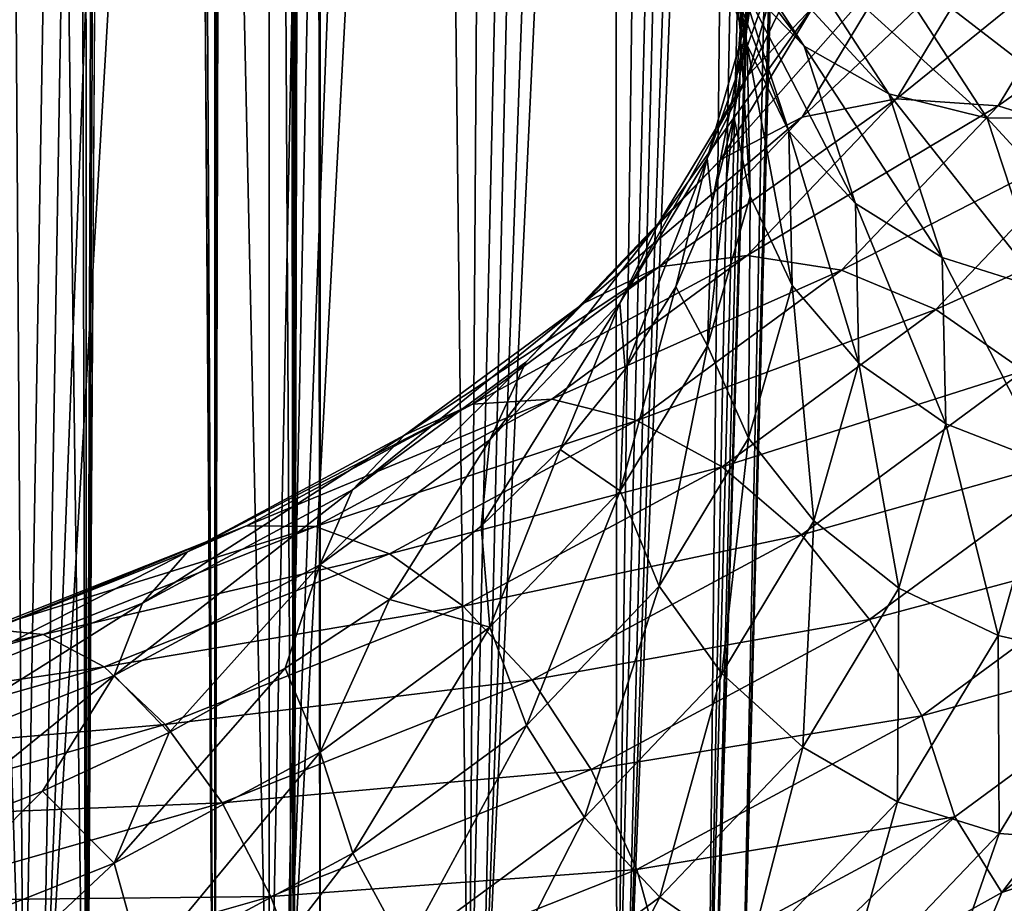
# Model space of a CAD drawing. Header units: metres. Extents: x -109 to 109, y -917 to 389.
# Tile 502 of 656: x 10.5 to 18.7, y -386.23 to -378.87. Entities that reach past the tile are written whole.
import ezdxf

# ---------------------------------------------------------------- set-up
doc = ezdxf.new("R2010")
doc.units = ezdxf.units.M
doc.layers.add('solid_24503124_XXX_01_SW0001_01', color=7, linetype='CONTINUOUS')

msp = doc.modelspace()

# ---------------------------------------------------------------- linework, layer by layer
at = {"layer": 'solid_24503124_XXX_01_SW0001_01'}
for points in [[(11.473678, -297.725769, -6.11185), (12.12214, -103, -4.696138), (12.122142, -390, -4.696133)], [(12.122142, -390, -4.696133), (12.12214, -103, -4.696138), (12.778635, -103, -2.388779)], [(12.778636, -390, -2.388776), (12.122142, -390, -4.696133), (12.778635, -103, -2.388779)], [(12.778636, -390, -2.388776), (12.778635, -103, -2.388779), (13, -103)], [(12.778636, -390, -2.388776), (13, -103), (13, -272.08847)], [(12.778636, -390, -2.388776), (13, -272.08847), (13, -297.91153)], [(9.804378, -293.512207, 8.536638), (9.607066, -390, 8.758096), (11.052835, -390, 6.84358)], [(10.812703, -294.99176, 7.217024), (9.804378, -293.512207, 8.536638), (11.052835, -390, 6.84358)], [(11.634952, -296.125641, 5.798957), (10.812703, -294.99176, 7.217024), (11.052835, -390, 6.84358)], [(11.634952, -296.125641, 5.798957), (11.052835, -390, 6.84358), (12.122123, -390, 4.696183)], [(12.252804, -296.945709, 4.343824), (11.634952, -296.125641, 5.798957), (12.122123, -390, 4.696183)], [(12.252804, -296.945709, 4.343824), (12.122123, -390, 4.696183), (12.778644, -390, 2.388729)], [(12.677819, -297.497833, 2.876266), (12.252804, -296.945709, 4.343824), (12.778644, -390, 2.388729)], [(12.921742, -297.813049, 1.424283), (12.677819, -297.497833, 2.876266), (12.778644, -390, 2.388729)], [(11.473678, -297.725769, -6.11185), (12.122142, -390, -4.696133), (11.052779, -390, -6.843673)], [(11.343034, -299.232788, -6.35103), (11.473678, -297.725769, -6.11185), (11.052779, -390, -6.843673)], [(12.921742, -297.813049, 1.424283), (12.778644, -390, 2.388729), (13, -390)], [(13, -297.91153), (12.921742, -297.813049, 1.424283), (13, -390)], [(12.778636, -390, -2.388776), (13, -297.91153), (13, -390)], [(11.039207, -300.872162, -6.86556), (11.343034, -299.232788, -6.35103), (11.052779, -390, -6.843673)], [(11.039207, -300.872162, -6.86556), (11.052779, -390, -6.843673), (9.607141, -390, -8.758013)], [(10.472744, -302.698151, -7.702054), (11.039207, -300.872162, -6.86556), (9.607141, -390, -8.758013)], [(8.852672, -335.321045, -384.707184), (8.166162, -388.292511, -385.912506), (10.531743, -388.292511, -387.54834)], [(11.577668, -335.321045, -413.884735), (10.679805, -388.292511, -412.827423), (8.333549, -388.292511, -414.490845)], [(11.577668, -335.321045, -413.884735), (8.333549, -388.292511, -414.490845), (10.345265, -335.321045, -414.841919)], [(8.852672, -335.321045, -384.707184), (10.531743, -388.292511, -387.54834), (10.173629, -335.321045, -385.537903)], [(10.173629, -335.321045, -385.537903), (10.531743, -388.292511, -387.54834), (11.417159, -335.321045, -386.48056)], [(11.417159, -335.321045, -386.48056), (10.531743, -388.292511, -387.54834), (12.577357, -388.292511, -389.570099)], [(13.769425, -335.321045, -411.667145), (12.701596, -388.292511, -410.78183), (10.679805, -388.292511, -412.827423)], [(12.721957, -335.321045, -412.823792), (10.679805, -388.292511, -412.827423), (11.577668, -335.321045, -413.884735)], [(13.769425, -335.321045, -411.667145), (10.679805, -388.292511, -412.827423), (12.721957, -335.321045, -412.823792)], [(11.417159, -335.321045, -386.48056), (12.577357, -388.292511, -389.570099), (12.573798, -335.321045, -387.528046)], [(12.573798, -335.321045, -387.528046), (12.577357, -388.292511, -389.570099), (13.634743, -335.321045, -388.672333)], [(13.634743, -335.321045, -388.672333), (12.577357, -388.292511, -389.570099), (14.240854, -388.292511, -391.916443)], [(15.542806, -335.321045, -409.102661), (14.337494, -388.292511, -408.416168), (12.701596, -388.292511, -410.78183)], [(14.712099, -335.321045, -410.423615), (12.701596, -388.292511, -410.78183), (13.769425, -335.321045, -411.667145)], [(15.542806, -335.321045, -409.102661), (12.701596, -388.292511, -410.78183), (14.712099, -335.321045, -410.423615)], [(13.634743, -335.321045, -388.672333), (14.240854, -388.292511, -391.916443), (14.591919, -335.321045, -389.904724)], [(15.438041, -335.321045, -391.215881), (14.240854, -388.292511, -391.916443), (15.471628, -388.292511, -394.516022)], [(14.591919, -335.321045, -389.904724), (14.240854, -388.292511, -391.916443), (15.438041, -335.321045, -391.215881)], [(16.843925, -335.321045, -406.269196), (15.537734, -388.292511, -405.802368), (14.337494, -388.292511, -408.416168)], [(16.255222, -335.321045, -407.714325), (14.337494, -388.292511, -408.416168), (15.542806, -335.321045, -409.102661)], [(16.843925, -335.321045, -406.269196), (14.337494, -388.292511, -408.416168), (16.255222, -335.321045, -407.714325)], [(15.438041, -335.321045, -391.215881), (15.471628, -388.292511, -394.516022), (16.166672, -335.321045, -392.595764)], [(16.772263, -335.321045, -394.033905), (15.471628, -388.292511, -394.516022), (16.232271, -388.292511, -397.289734)], [(16.166672, -335.321045, -392.595764), (15.471628, -388.292511, -394.516022), (16.772263, -335.321045, -394.033905)], [(17.633251, -335.321045, -403.252838), (16.265835, -388.292511, -403.019928), (15.537734, -388.292511, -405.802368)], [(17.304438, -335.321045, -404.778259), (15.537734, -388.292511, -405.802368), (16.843925, -335.321045, -406.269196)], [(17.633251, -335.321045, -403.252838), (15.537734, -388.292511, -405.802368), (17.304438, -335.321045, -404.778259)], [(17.596867, -335.321045, -397.040802), (16.232271, -388.292511, -397.289734), (16.499712, -388.292511, -400.153351)], [(17.250208, -335.321045, -395.519348), (16.232271, -388.292511, -397.289734), (17.596867, -335.321045, -397.040802)], [(16.772263, -335.321045, -394.033905), (16.232271, -388.292511, -397.289734), (17.250208, -335.321045, -395.519348)], [(17.886801, -335.321045, -400.145233), (16.499712, -388.292511, -400.153351), (16.265835, -388.292511, -403.019928)], [(17.827866, -335.321045, -401.704559), (16.265835, -388.292511, -403.019928), (17.633251, -335.321045, -403.252838)], [(17.886801, -335.321045, -400.145233), (16.265835, -388.292511, -403.019928), (17.827866, -335.321045, -401.704559)], [(17.809605, -335.321045, -398.5867), (16.499712, -388.292511, -400.153351), (17.886801, -335.321045, -400.145233)], [(17.596867, -335.321045, -397.040802), (16.499712, -388.292511, -400.153351), (17.809605, -335.321045, -398.5867)], [(15.696463, -377.301208, -204.506165), (16.211731, -377.823547, -205.05217), (17.032276, -379.087311, -202.863266)], [(16.490929, -378.524811, -202.386826), (15.696463, -377.301208, -204.506165), (17.032276, -379.087311, -202.863266)], [(16.230127, -377.523102, -200.620239), (16.15069, -377.834351, -201.892868), (16.557472, -379.077759, -199.739243)], [(16.427397, -378.236023, -199.385406), (16.230127, -377.523102, -200.620239), (16.557472, -379.077759, -199.739243)], [(16.55512, -377.51651, -198.837631), (16.427397, -378.236023, -199.385406), (16.499643, -378.954834, -198.140381)], [(16.581255, -378.776184, -196.655807), (16.55512, -377.51651, -198.837631), (16.499643, -378.954834, -198.140381)], [(17.482367, -377.443787, -195.818268), (16.928406, -378.055054, -196.213165), (16.565914, -379.328339, -194.007767)], [(17.108013, -378.758728, -193.54071), (17.482367, -377.443787, -195.818268), (16.565914, -379.328339, -194.007767)], [(16.15069, -377.834351, -201.892868), (16.490929, -378.524811, -202.386826), (16.906281, -379.794403, -200.187836)], [(16.557472, -379.077759, -199.739243), (16.15069, -377.834351, -201.892868), (16.906281, -379.794403, -200.187836)], [(16.211731, -377.823547, -205.05217), (16.883234, -378.167389, -205.569229), (17.737766, -379.483521, -203.289642)], [(17.032276, -379.087311, -202.863266), (16.211731, -377.823547, -205.05217), (17.737766, -379.483521, -203.289642)], [(18.503998, -378.23938, -206.379623), (19.342587, -377.962616, -206.61763), (20.321598, -379.470428, -204.005981)], [(16.928406, -378.055054, -196.213165), (16.581255, -378.776184, -196.655807), (16.226198, -380.023376, -194.495636)], [(16.565914, -379.328339, -194.007767), (16.928406, -378.055054, -196.213165), (16.226198, -380.023376, -194.495636)], [(16.883234, -378.167389, -205.569229), (17.665119, -378.309235, -206.022018), (18.559227, -379.686279, -203.636856)], [(17.737766, -379.483521, -203.289642), (16.883234, -378.167389, -205.569229), (18.559227, -379.686279, -203.636856)], [(18.640001, -378.140076, -192.792999), (17.815479, -378.353394, -193.126358), (17.016081, -379.677521, -190.832916)], [(17.803606, -379.525482, -190.393417), (18.640001, -378.140076, -192.792999), (17.016081, -379.677521, -190.832916)], [(19.52528, -378.13327, -192.5634), (18.640001, -378.140076, -192.792999), (17.803606, -379.525482, -190.393417)], [(18.649162, -379.584473, -190.04985), (19.52528, -378.13327, -192.5634), (17.803606, -379.525482, -190.393417)], [(20.410864, -378.333496, -192.453247), (19.52528, -378.13327, -192.5634), (18.649162, -379.584473, -190.04985)], [(16.499643, -378.954834, -198.140381), (16.427397, -378.236023, -199.385406), (16.557472, -379.077759, -199.739243)], [(17.665119, -378.309235, -206.022018), (18.503998, -378.23938, -206.379623), (19.440565, -379.681824, -203.88121)], [(19.440565, -379.681824, -203.88121), (18.503998, -378.23938, -206.379623), (20.321598, -379.470428, -204.005981)], [(18.559227, -379.686279, -203.636856), (17.665119, -378.309235, -206.022018), (19.440565, -379.681824, -203.88121)], [(19.495008, -379.850494, -189.825684), (20.410864, -378.333496, -192.453247), (18.649162, -379.584473, -190.04985)], [(17.815479, -378.353394, -193.126358), (17.108013, -378.758728, -193.54071), (16.340361, -380.030273, -191.338333)], [(17.016081, -379.677521, -190.832916), (17.815479, -378.353394, -193.126358), (16.340361, -380.030273, -191.338333)], [(16.490929, -378.524811, -202.386826), (17.032276, -379.087311, -202.863266), (17.461262, -380.39859, -200.592072)], [(16.906281, -379.794403, -200.187836), (16.490929, -378.524811, -202.386826), (17.461262, -380.39859, -200.592072)], [(17.108013, -378.758728, -193.54071), (16.565914, -379.328339, -194.007767), (15.822586, -380.559601, -191.875183)], [(16.340361, -380.030273, -191.338333), (17.108013, -378.758728, -193.54071), (15.822586, -380.559601, -191.875183)], [(16.226198, -380.023376, -194.495636), (16.581255, -378.776184, -196.655807), (16.267826, -380.388245, -195.657684)], [(16.581255, -378.776184, -196.655807), (16.446318, -379.674072, -196.894653), (16.267826, -380.388245, -195.657684)], [(16.581255, -378.776184, -196.655807), (16.499643, -378.954834, -198.140381), (16.446318, -379.674072, -196.894653)], [(16.446318, -379.674072, -196.894653), (16.499643, -378.954834, -198.140381), (16.583611, -380.337616, -197.557114)], [(16.499643, -378.954834, -198.140381), (16.557472, -379.077759, -199.739243), (16.583611, -380.337616, -197.557114)], [(16.557472, -379.077759, -199.739243), (16.906281, -379.794403, -200.187836), (16.932968, -381.08078, -197.959717)], [(16.583611, -380.337616, -197.557114), (16.557472, -379.077759, -199.739243), (16.932968, -381.08078, -197.959717)], [(17.032276, -379.087311, -202.863266), (17.737766, -379.483521, -203.289642), (18.184523, -380.849091, -200.924393)], [(17.461262, -380.39859, -200.592072), (17.032276, -379.087311, -202.863266), (18.184523, -380.849091, -200.924393)], [(16.565914, -379.328339, -194.007767), (16.226198, -380.023376, -194.495636), (15.498113, -381.22937, -192.406784)], [(15.822586, -380.559601, -191.875183), (16.565914, -379.328339, -194.007767), (15.498113, -381.22937, -192.406784)], [(17.737766, -379.483521, -203.289642), (18.559227, -379.686279, -203.636856), (19.026672, -381.115112, -201.162064)], [(18.184523, -380.849091, -200.924393), (17.737766, -379.483521, -203.289642), (19.026672, -381.115112, -201.162064)], [(17.803606, -379.525482, -190.393417), (17.016081, -379.677521, -190.832916), (15.825496, -380.925995, -188.670502)], [(16.557919, -380.831726, -188.13092), (17.803606, -379.525482, -190.393417), (15.825496, -380.925995, -188.670502)], [(18.649162, -379.584473, -190.04985), (17.803606, -379.525482, -190.393417), (16.557919, -380.831726, -188.13092)], [(17.344313, -380.952759, -187.679901), (18.649162, -379.584473, -190.04985), (16.557919, -380.831726, -188.13092)], [(19.495008, -379.850494, -189.825684), (18.649162, -379.584473, -190.04985), (17.344313, -380.952759, -187.679901)], [(17.016081, -379.677521, -190.832916), (16.340361, -380.030273, -191.338333), (15.197054, -381.229156, -189.261795)], [(15.825496, -380.925995, -188.670502), (17.016081, -379.677521, -190.832916), (15.197054, -381.229156, -189.261795)], [(16.446318, -379.674072, -196.894653), (16.583611, -380.337616, -197.557114), (16.228502, -381.584961, -195.396637)], [(16.267826, -380.388245, -195.657684), (16.446318, -379.674072, -196.894653), (16.228502, -381.584961, -195.396637)], [(18.559227, -379.686279, -203.636856), (19.440565, -379.681824, -203.88121), (19.930208, -381.178497, -201.288879)], [(19.026672, -381.115112, -201.162064), (18.559227, -379.686279, -203.636856), (19.930208, -381.178497, -201.288879)], [(16.906281, -379.794403, -200.187836), (17.461262, -380.39859, -200.592072), (17.488827, -381.727234, -198.290833)], [(16.932968, -381.08078, -197.959717), (16.906281, -379.794403, -200.187836), (17.488827, -381.727234, -198.290833)], [(18.130976, -381.280853, -187.348251), (19.495008, -379.850494, -189.825684), (17.344313, -380.952759, -187.679901)], [(20.28339, -380.305389, -189.736237), (19.495008, -379.850494, -189.825684), (18.130976, -381.280853, -187.348251)], [(16.340361, -380.030273, -191.338333), (15.822586, -380.559601, -191.875183), (14.715507, -381.72049, -189.864441)], [(15.197054, -381.229156, -189.261795), (16.340361, -380.030273, -191.338333), (14.715507, -381.72049, -189.864441)], [(15.498113, -381.22937, -192.406784), (16.226198, -380.023376, -194.495636), (15.541718, -381.779724, -193.247559)], [(16.226198, -380.023376, -194.495636), (15.965526, -381.091919, -194.438889), (15.541718, -381.779724, -193.247559)], [(16.226198, -380.023376, -194.495636), (16.267826, -380.388245, -195.657684), (15.965526, -381.091919, -194.438889)], [(18.864197, -381.793579, -187.158615), (20.28339, -380.305389, -189.736237), (18.130976, -381.280853, -187.348251)], [(15.965526, -381.091919, -194.438889), (16.267826, -380.388245, -195.657684), (16.228502, -381.584961, -195.396637)], [(16.228502, -381.584961, -195.396637), (16.583611, -380.337616, -197.557114), (16.570381, -382.354431, -195.753738)], [(16.583611, -380.337616, -197.557114), (16.932968, -381.08078, -197.959717), (16.570381, -382.354431, -195.753738)], [(17.461262, -380.39859, -200.592072), (18.184523, -380.849091, -200.924393), (18.213228, -382.232758, -198.527817)], [(17.488827, -381.727234, -198.290833), (17.461262, -380.39859, -200.592072), (18.213228, -382.232758, -198.527817)], [(15.822586, -380.559601, -191.875183), (15.498113, -381.22937, -192.406784), (14.413736, -382.366455, -190.437271)], [(14.715507, -381.72049, -189.864441), (15.822586, -380.559601, -191.875183), (14.413736, -382.366455, -190.437271)], [(16.557919, -380.831726, -188.13092), (15.825496, -380.925995, -188.670502), (14.271093, -382.070129, -186.688828)], [(14.931578, -382.028778, -186.057526), (16.557919, -380.831726, -188.13092), (14.271093, -382.070129, -186.688828)], [(17.344313, -380.952759, -187.679901), (16.557919, -380.831726, -188.13092), (14.931578, -382.028778, -186.057526)], [(18.184523, -380.849091, -200.924393), (19.026672, -381.115112, -201.162064), (19.056707, -382.562866, -198.65451)], [(18.213228, -382.232758, -198.527817), (18.184523, -380.849091, -200.924393), (19.056707, -382.562866, -198.65451)], [(15.825496, -380.925995, -188.670502), (15.197054, -381.229156, -189.261795), (13.704378, -382.32785, -187.35881)], [(14.271093, -382.070129, -186.688828), (15.825496, -380.925995, -188.670502), (13.704378, -382.32785, -187.35881)], [(15.64073, -382.206696, -185.508041), (17.344313, -380.952759, -187.679901), (14.931578, -382.028778, -186.057526)], [(18.130976, -381.280853, -187.348251), (17.344313, -380.952759, -187.679901), (15.64073, -382.206696, -185.508041)], [(15.965526, -381.091919, -194.438889), (16.228502, -381.584961, -195.396637), (15.500314, -382.791138, -193.307495)], [(15.541718, -381.779724, -193.247559), (15.965526, -381.091919, -194.438889), (15.500314, -382.791138, -193.307495)], [(16.570381, -382.354431, -195.753738), (16.932968, -381.08078, -197.959717), (17.114336, -383.042664, -196.012421)], [(16.932968, -381.08078, -197.959717), (17.488827, -381.727234, -198.290833), (17.114336, -383.042664, -196.012421)], [(15.197054, -381.229156, -189.261795), (14.715507, -381.72049, -189.864441), (13.270129, -382.784363, -188.021759)], [(13.704378, -382.32785, -187.35881), (15.197054, -381.229156, -189.261795), (13.270129, -382.784363, -188.021759)], [(15.498113, -381.22937, -192.406784), (14.999629, -382.446442, -192.092743), (14.343384, -383.087036, -190.983231)], [(14.413736, -382.366455, -190.437271), (15.498113, -381.22937, -192.406784), (14.343384, -383.087036, -190.983231)], [(15.498113, -381.22937, -192.406784), (15.541718, -381.779724, -193.247559), (14.999629, -382.446442, -192.092743)], [(16.350126, -382.591644, -185.077881), (18.130976, -381.280853, -187.348251), (15.64073, -382.206696, -185.508041)], [(18.864197, -381.793579, -187.158615), (18.130976, -381.280853, -187.348251), (16.350126, -382.591644, -185.077881)], [(15.500314, -382.791138, -193.307495), (16.228502, -381.584961, -195.396637), (15.826851, -383.585999, -193.620575)], [(16.228502, -381.584961, -195.396637), (16.570381, -382.354431, -195.753738), (15.826851, -383.585999, -193.620575)], [(14.715507, -381.72049, -189.864441), (14.413736, -382.366455, -190.437271), (12.997999, -383.408508, -188.632385)], [(13.270129, -382.784363, -188.021759), (14.715507, -381.72049, -189.864441), (12.997999, -383.408508, -188.632385)], [(14.999629, -382.446442, -192.092743), (15.541718, -381.779724, -193.247559), (15.500314, -382.791138, -193.307495)], [(17.114336, -383.042664, -196.012421), (17.488827, -381.727234, -198.290833), (17.823225, -383.602661, -196.155045)], [(17.488827, -381.727234, -198.290833), (18.213228, -382.232758, -198.527817), (17.823225, -383.602661, -196.155045)], [(17.011328, -383.15741, -184.796432), (18.864197, -381.793579, -187.158615), (16.350126, -382.591644, -185.077881)], [(19.493902, -382.455963, -187.123932), (18.864197, -381.793579, -187.158615), (17.011328, -383.15741, -184.796432)], [(14.931578, -382.028778, -186.057526), (14.271093, -382.070129, -186.688828), (12.388609, -383.083588, -184.933441)], [(12.961969, -383.089172, -184.220917), (14.931578, -382.028778, -186.057526), (12.388609, -383.083588, -184.933441)], [(15.64073, -382.206696, -185.508041), (14.931578, -382.028778, -186.057526), (12.961969, -383.089172, -184.220917)], [(14.271093, -382.070129, -186.688828), (13.704378, -382.32785, -187.35881), (11.896648, -383.301056, -185.673141)], [(12.388609, -383.083588, -184.933441), (14.271093, -382.070129, -186.688828), (11.896648, -383.301056, -185.673141)], [(13.577579, -383.317413, -183.584198), (15.64073, -382.206696, -185.508041), (12.961969, -383.089172, -184.220917)], [(16.350126, -382.591644, -185.077881), (15.64073, -382.206696, -185.508041), (13.577579, -383.317413, -183.584198)], [(17.823225, -383.602661, -196.155045), (18.213228, -382.232758, -198.527817), (18.648643, -383.996216, -196.171844)], [(18.213228, -382.232758, -198.527817), (19.056707, -382.562866, -198.65451), (18.648643, -383.996216, -196.171844)], [(13.704378, -382.32785, -187.35881), (13.270129, -382.784363, -188.021759), (11.519681, -383.726746, -186.389511)], [(11.896648, -383.301056, -185.673141), (13.704378, -382.32785, -187.35881), (11.519681, -383.726746, -186.389511)], [(15.826851, -383.585999, -193.620575), (16.570381, -382.354431, -195.753738), (16.346399, -384.314667, -193.80925)], [(16.570381, -382.354431, -195.753738), (17.114336, -383.042664, -196.012421), (16.346399, -384.314667, -193.80925)], [(12.997999, -383.408508, -188.632385), (14.413736, -382.366455, -190.437271), (13.577977, -383.696564, -189.92749)], [(14.413736, -382.366455, -190.437271), (14.343384, -383.087036, -190.983231), (13.577977, -383.696564, -189.92749)], [(14.343384, -383.087036, -190.983231), (14.999629, -382.446442, -192.092743), (14.415784, -383.928375, -191.337708)], [(14.999629, -382.446442, -192.092743), (15.500314, -382.791138, -193.307495), (14.415784, -383.928375, -191.337708)], [(17.579184, -383.865295, -184.682892), (19.493902, -382.455963, -187.123932), (17.011328, -383.15741, -184.796432)], [(19.977098, -383.222748, -187.246567), (19.493902, -382.455963, -187.123932), (17.579184, -383.865295, -184.682892)], [(14.193399, -383.752747, -183.066788), (16.350126, -382.591644, -185.077881), (13.577579, -383.317413, -183.584198)], [(17.011328, -383.15741, -184.796432), (16.350126, -382.591644, -185.077881), (14.193399, -383.752747, -183.066788)], [(18.648643, -383.996216, -196.171844), (19.056707, -382.562866, -198.65451), (19.534227, -384.196442, -196.061691)], [(13.270129, -382.784363, -188.021759), (12.997999, -383.408508, -188.632385), (11.283447, -384.331573, -187.0336)], [(11.519681, -383.726746, -186.389511), (13.270129, -382.784363, -188.021759), (11.283447, -384.331573, -187.0336)], [(14.415784, -383.928375, -191.337708), (15.500314, -382.791138, -193.307495), (14.719474, -384.747223, -191.609299)], [(15.500314, -382.791138, -193.307495), (15.826851, -383.585999, -193.620575), (14.719474, -384.747223, -191.609299)], [(12.388609, -383.083588, -184.933441), (11.896648, -383.301056, -185.673141), (9.815424, -384.126434, -184.243546)], [(10.221319, -383.943085, -183.444717), (12.388609, -383.083588, -184.933441), (9.815424, -384.126434, -184.243546)], [(12.961969, -383.089172, -184.220917), (12.388609, -383.083588, -184.933441), (10.221319, -383.943085, -183.444717)], [(10.694375, -383.988464, -182.663284), (12.961969, -383.089172, -184.220917), (10.221319, -383.943085, -183.444717)], [(13.577579, -383.317413, -183.584198), (12.961969, -383.089172, -184.220917), (10.694375, -383.988464, -182.663284)], [(13.577977, -383.696564, -189.92749), (14.343384, -383.087036, -190.983231), (14.415784, -383.928375, -191.337708)], [(16.346399, -384.314667, -193.80925), (17.114336, -383.042664, -196.012421), (17.023479, -384.927368, -193.860611)], [(17.114336, -383.042664, -196.012421), (17.823225, -383.602661, -196.155045), (17.023479, -384.927368, -193.860611)], [(14.767383, -384.365479, -182.703995), (17.011328, -383.15741, -184.796432), (14.193399, -383.752747, -183.066788)], [(17.579184, -383.865295, -184.682892), (17.011328, -383.15741, -184.796432), (14.767383, -384.365479, -182.703995)], [(18.014919, -384.667023, -184.745026), (19.977098, -383.222748, -187.246567), (17.579184, -383.865295, -184.682892)], [(20.280788, -384.041595, -187.518158), (19.977098, -383.222748, -187.246567), (18.014919, -384.667023, -184.745026)], [(11.896648, -383.301056, -185.673141), (11.519681, -383.726746, -186.389511), (9.504404, -384.52597, -185.005203)], [(9.815424, -384.126434, -184.243546), (11.896648, -383.301056, -185.673141), (9.504404, -384.52597, -185.005203)], [(11.202288, -384.25943, -181.952606), (13.577579, -383.317413, -183.584198), (10.694375, -383.988464, -182.663284)], [(14.193399, -383.752747, -183.066788), (13.577579, -383.317413, -183.584198), (11.202288, -384.25943, -181.952606)], [(11.283447, -384.331573, -187.0336), (12.997999, -383.408508, -188.632385), (11.743765, -384.80426, -188.008926)], [(12.997999, -383.408508, -188.632385), (12.709233, -384.270416, -188.933533), (11.743765, -384.80426, -188.008926)], [(12.997999, -383.408508, -188.632385), (13.577977, -383.696564, -189.92749), (12.709233, -384.270416, -188.933533)], [(14.719474, -384.747223, -191.609299), (15.826851, -383.585999, -193.620575), (15.20267, -385.514008, -191.731934)], [(15.826851, -383.585999, -193.620575), (16.346399, -384.314667, -193.80925), (15.20267, -385.514008, -191.731934)], [(17.023479, -384.927368, -193.860611), (17.823225, -383.602661, -196.155045), (17.811861, -385.382263, -193.771149)], [(17.823225, -383.602661, -196.155045), (18.648643, -383.996216, -196.171844), (17.811861, -385.382263, -193.771149)], [(11.519681, -383.726746, -186.389511), (11.283447, -384.331573, -187.0336), (9.309497, -385.11441, -185.677689)], [(9.504404, -384.52597, -185.005203), (11.519681, -383.726746, -186.389511), (9.309497, -385.11441, -185.677689)], [(11.710376, -384.737488, -181.361176), (14.193399, -383.752747, -183.066788), (11.202288, -384.25943, -181.952606)], [(14.767383, -384.365479, -182.703995), (14.193399, -383.752747, -183.066788), (11.710376, -384.737488, -181.361176)], [(12.709233, -384.270416, -188.933533), (13.577977, -383.696564, -189.92749), (12.999846, -384.970581, -189.532547)], [(13.577977, -383.696564, -189.92749), (14.415784, -383.928375, -191.337708), (12.999846, -384.970581, -189.532547)], [(15.260333, -385.113678, -182.520615), (17.579184, -383.865295, -184.682892), (14.767383, -384.365479, -182.703995)], [(18.014919, -384.667023, -184.745026), (17.579184, -383.865295, -184.682892), (15.260333, -385.113678, -182.520615)], [(10.694375, -383.988464, -182.663284), (10.221319, -383.943085, -183.444717), (7.819049, -384.628906, -182.256882)], [(10.694375, -383.988464, -182.663284), (7.819049, -384.628906, -182.256882), (8.180924, -384.705994, -181.420471)], [(11.202288, -384.25943, -181.952606), (10.694375, -383.988464, -182.663284), (8.180924, -384.705994, -181.420471)], [(12.999846, -384.970581, -189.532547), (14.415784, -383.928375, -191.337708), (13.273706, -385.811371, -189.766113)], [(14.415784, -383.928375, -191.337708), (14.719474, -384.747223, -191.609299), (13.273706, -385.811371, -189.766113)], [(17.811861, -385.382263, -193.771149), (18.648643, -383.996216, -196.171844), (18.657707, -385.648285, -193.546982)], [(18.648643, -383.996216, -196.171844), (19.534227, -384.196442, -196.061691), (18.657707, -385.648285, -193.546982)], [(18.288782, -385.507813, -184.978592), (20.280788, -384.041595, -187.518158), (18.014919, -384.667023, -184.745026)], [(18.288782, -385.507813, -184.978592), (18.681108, -386.137695, -185.699326), (20.280788, -384.041595, -187.518158)], [(20.280788, -384.041595, -187.518158), (18.681108, -386.137695, -185.699326), (20.6991, -384.572327, -188.410614)], [(18.657707, -385.648285, -193.546982), (19.534227, -384.196442, -196.061691), (19.503263, -385.707306, -193.20343)], [(11.202288, -384.25943, -181.952606), (8.180924, -384.705994, -181.420471), (8.569465, -385.011047, -180.650757)], [(11.710376, -384.737488, -181.361176), (11.202288, -384.25943, -181.952606), (8.569465, -385.011047, -180.650757)], [(9.309497, -385.11441, -185.677689), (11.283447, -384.331573, -187.0336), (9.552724, -385.73584, -186.395355)], [(11.283447, -384.331573, -187.0336), (10.688919, -385.293976, -187.160721), (9.552724, -385.73584, -186.395355)], [(11.283447, -384.331573, -187.0336), (11.743765, -384.80426, -188.008926), (10.688919, -385.293976, -187.160721)], [(12.709233, -384.270416, -188.933533), (12.999846, -384.970581, -189.532547), (11.285049, -385.893768, -187.933548)], [(11.743765, -384.80426, -188.008926), (12.709233, -384.270416, -188.933533), (11.285049, -385.893768, -187.933548)], [(15.20267, -385.514008, -191.731934), (16.346399, -384.314667, -193.80925), (15.832376, -386.176392, -191.69725)], [(16.346399, -384.314667, -193.80925), (17.023479, -384.927368, -193.860611), (15.832376, -386.176392, -191.69725)], [(12.183946, -385.390015, -180.929413), (14.767383, -384.365479, -182.703995), (11.710376, -384.737488, -181.361176)], [(15.260333, -385.113678, -182.520615), (14.767383, -384.365479, -182.703995), (12.183946, -385.390015, -180.929413)], [(20.282835, -385.603516, -188.418579), (20.6991, -384.572327, -188.410614), (18.681108, -386.137695, -185.699326)], [(11.710376, -384.737488, -181.361176), (8.569465, -385.011047, -180.650757), (8.958139, -385.523193, -180.00029)], [(12.183946, -385.390015, -180.929413), (11.710376, -384.737488, -181.361176), (8.958139, -385.523193, -180.00029)], [(15.638592, -385.94635, -182.529144), (18.014919, -384.667023, -184.745026), (15.260333, -385.113678, -182.520615)], [(18.288782, -385.507813, -184.978592), (18.014919, -384.667023, -184.745026), (15.638592, -385.94635, -182.529144)], [(10.688919, -385.293976, -187.160721), (11.743765, -384.80426, -188.008926), (11.285049, -385.893768, -187.933548)], [(13.273706, -385.811371, -189.766113), (14.719474, -384.747223, -191.609299), (13.709442, -386.613098, -189.828247)], [(14.719474, -384.747223, -191.609299), (15.20267, -385.514008, -191.731934), (13.709442, -386.613098, -189.828247)], [(11.285049, -385.893768, -187.933548), (12.999846, -384.970581, -189.532547), (11.522786, -386.753998, -188.133423)], [(12.999846, -384.970581, -189.532547), (13.273706, -385.811371, -189.766113), (11.522786, -386.753998, -188.133423)], [(15.832376, -386.176392, -191.69725), (17.023479, -384.927368, -193.860611), (16.565596, -386.689117, -191.507599)], [(17.023479, -384.927368, -193.860611), (17.811861, -385.382263, -193.771149), (16.565596, -386.689117, -191.507599)], [(12.590658, -386.172455, -180.686798), (15.260333, -385.113678, -182.520615), (12.183946, -385.390015, -180.929413)], [(15.638592, -385.94635, -182.529144), (15.260333, -385.113678, -182.520615), (12.590658, -386.172455, -180.686798)], [(10.688919, -385.293976, -187.160721), (11.285049, -385.893768, -187.933548), (9.31082, -386.676727, -186.577438)], [(9.552724, -385.73584, -186.395355), (10.688919, -385.293976, -187.160721), (9.31082, -386.676727, -186.577438)], [(12.183946, -385.390015, -180.929413), (8.958139, -385.523193, -180.00029), (9.320408, -386.207489, -179.513489)], [(12.590658, -386.172455, -180.686798), (12.183946, -385.390015, -180.929413), (9.320408, -386.207489, -179.513489)], [(16.565596, -386.689117, -191.507599), (17.811861, -385.382263, -193.771149), (17.352261, -387.017212, -191.175949)], [(17.811861, -385.382263, -193.771149), (18.657707, -385.648285, -193.546982), (17.352261, -387.017212, -191.175949)], [(13.709442, -386.613098, -189.828247), (15.20267, -385.514008, -191.731934), (14.277299, -387.320984, -189.714706)], [(15.20267, -385.514008, -191.731934), (15.832376, -386.176392, -191.69725), (14.277299, -387.320984, -189.714706)], [(15.876328, -386.80658, -182.729034), (18.288782, -385.507813, -184.978592), (15.638592, -385.94635, -182.529144)], [(15.876328, -386.80658, -182.729034), (16.193804, -387.523956, -183.298233), (18.288782, -385.507813, -184.978592)], [(18.288782, -385.507813, -184.978592), (16.193804, -387.523956, -183.298233), (18.681108, -386.137695, -185.699326)], [(18.290628, -387.069885, -185.878754), (20.282835, -385.603516, -188.418579), (18.681108, -386.137695, -185.699326)], [(19.981066, -386.249481, -188.991425), (20.282835, -385.603516, -188.418579), (18.290628, -387.069885, -185.878754)], [(17.352261, -387.017212, -191.175949), (18.657707, -385.648285, -193.546982), (18.138653, -387.138245, -190.724945)], [(18.657707, -385.648285, -193.546982), (19.503263, -385.707306, -193.20343), (18.138653, -387.138245, -190.724945)], [(18.138653, -387.138245, -190.724945), (19.503263, -385.707306, -193.20343), (18.871077, -387.043976, -190.185364)], [(11.522786, -386.753998, -188.133423), (13.273706, -385.811371, -189.766113), (11.901045, -387.58667, -188.141953)], [(13.273706, -385.811371, -189.766113), (13.709442, -386.613098, -189.828247), (11.901045, -387.58667, -188.141953)], [(9.31082, -386.676727, -186.577438), (11.285049, -385.893768, -187.933548), (9.506966, -387.553467, -186.748749)], [(11.285049, -385.893768, -187.933548), (11.522786, -386.753998, -188.133423), (9.506966, -387.553467, -186.748749)], [(12.902743, -387.031342, -180.649887), (15.638592, -385.94635, -182.529144), (12.590658, -386.172455, -180.686798)], [(15.876328, -386.80658, -182.729034), (15.638592, -385.94635, -182.529144), (12.902743, -387.031342, -180.649887)], [(12.590658, -386.172455, -180.686798), (9.320408, -386.207489, -179.513489), (9.631534, -387.017212, -179.223602)], [(12.902743, -387.031342, -180.649887), (12.590658, -386.172455, -180.686798), (9.631534, -387.017212, -179.223602)], [(14.277299, -387.320984, -189.714706), (15.832376, -386.176392, -191.69725), (14.9385, -387.886749, -189.433258)], [(15.832376, -386.176392, -191.69725), (16.565596, -386.689117, -191.507599), (14.9385, -387.886749, -189.433258)], [(18.290628, -387.069885, -185.878754), (18.681108, -386.137695, -185.699326), (16.193804, -387.523956, -183.298233)]]:
    msp.add_3dface(points, dxfattribs=at)

doc.saveas('drawing.dxf')
